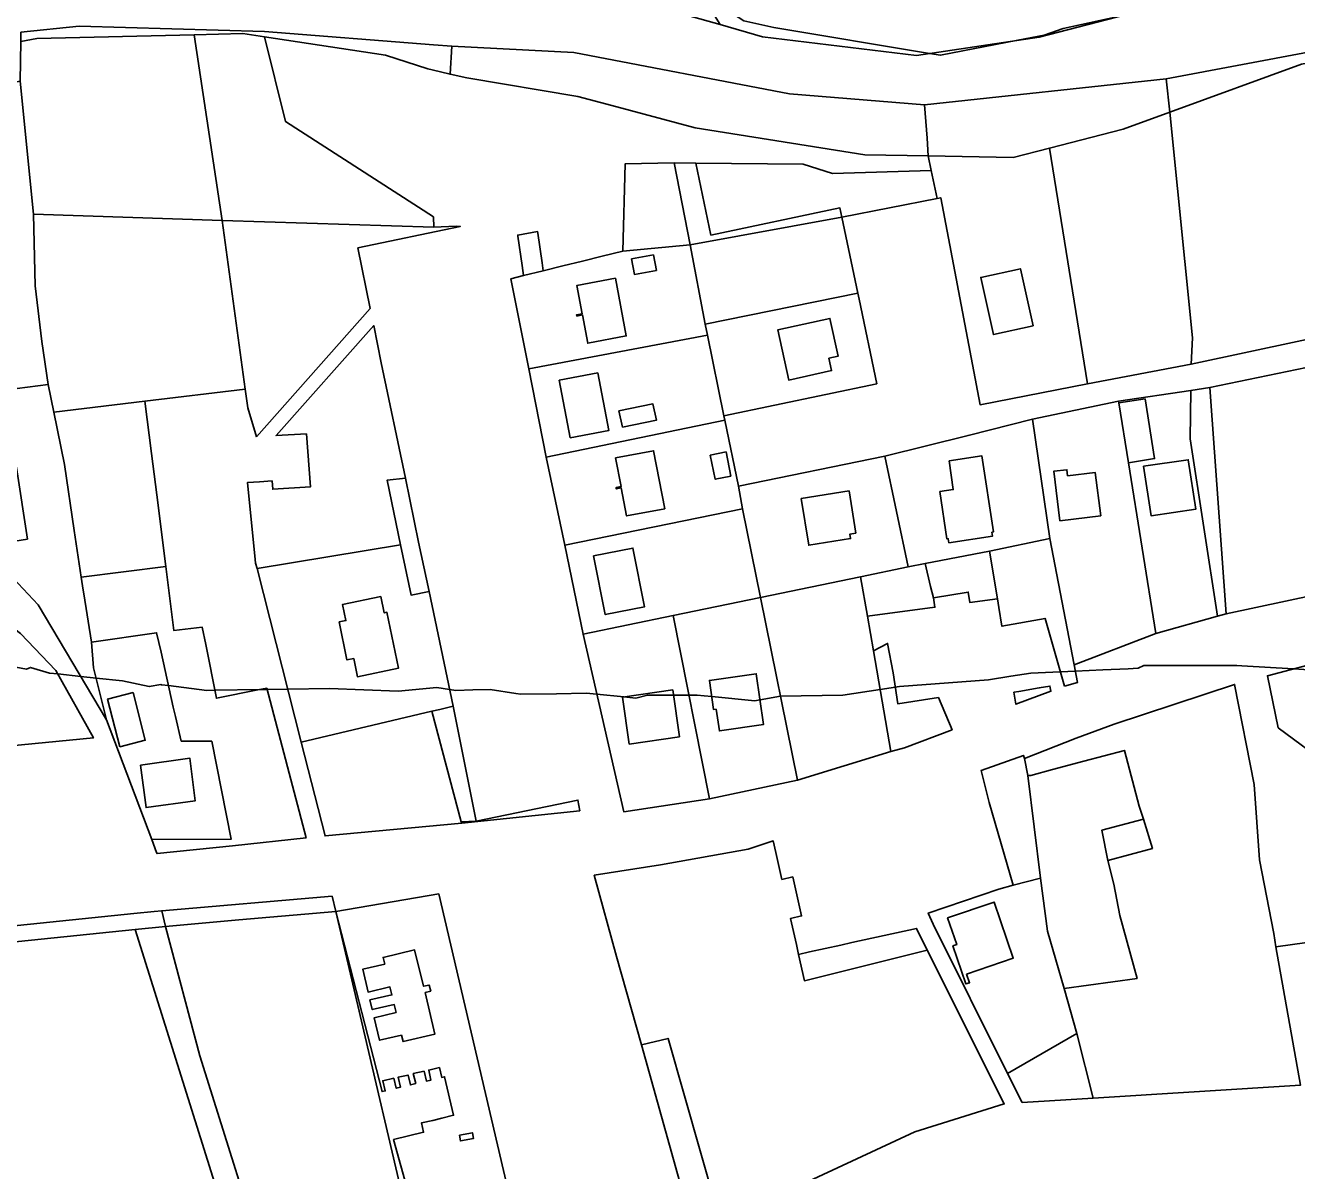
# Model space of a CAD drawing. Extents: x -477304 to -465429, y -1159113 to -1149210.
# Drawn here: x -474123.8 to -473841.7, y -1154134.6 to -1153880.4 of the extents above; entities that cross this region are included whole.
import ezdxf

# ---------------------------------------------------------------- set-up
doc = ezdxf.new("R2010")
doc.units = 0
for name, color, linetype in [('BPEJ_s', 7, 'Continuous'), ('orna_s', 7, 'Continuous'), ('PUPFL_s', 7, 'Continuous'), ('sad_s', 7, 'Continuous'), ('trav_porost_s', 7, 'Continuous'), ('voda_s', 7, 'Continuous'), ('zahrada_s', 7, 'Continuous')]:
    doc.layers.add(name, color=color, linetype=linetype)

msp = doc.modelspace()

# ---------------------------------------------------------------- linework, layer by layer
at = {"layer": 'BPEJ_s'}
for points in [[(-473966.69, -1153877.87), (-473964.35, -1153879.36), (-473957.75, -1153880.85), (-473923.19, -1153886.61), (-473920.73, -1153887.02), (-473903.55, -1153883.68), (-473897.75, -1153882.55), (-473893.49, -1153881.06), (-473881.33, -1153878.43), (-473867.96, -1153875.53), (-473862, -1153875.11), (-473850.3, -1153872.13), (-473849.66, -1153871.28), (-473847.53, -1153870.85), (-473846.43, -1153869.56), (-473843.91, -1153866.59), (-473844.32, -1153864.85), (-473846.61, -1153855), (-473835.19, -1153853.83)], [(-473881.33, -1153878.43), (-473893.49, -1153881.06), (-473897.75, -1153882.55), (-473903.55, -1153883.68), (-473920.73, -1153887.02), (-473923.19, -1153886.61), (-473957.75, -1153880.85), (-473964.35, -1153879.36)], [(-473837.78, -1154023.53), (-473842.43, -1154023.24), (-473853.87, -1154022.54), (-473855, -1154022.47), (-473856.41, -1154022.47), (-473857.29, -1154022.47), (-473875.63, -1154022.47), (-473876.9, -1154023.1), (-473879.09, -1154023.2), (-473884.74, -1154023.46), (-473890.8, -1154023.73), (-473894.17, -1154023.88), (-473900.72, -1154024.17), (-473905.1, -1154024.87), (-473910.07, -1154025.66), (-473918.96, -1154026.33), (-473929.85, -1154027.15), (-473930.37, -1154027.23), (-473930.75, -1154027.28), (-473934.15, -1154027.8), (-473942.4, -1154029.06), (-473956.22, -1154029.27), (-473960.78, -1154030.12), (-473961.19, -1154030.19), (-473961.96, -1154030.33), (-473971.49, -1154029.38), (-473973.21, -1154029.21), (-473974.72, -1154029.06), (-473976.59, -1154029.06), (-473980, -1154029.06), (-473985.77, -1154029.06), (-473988.32, -1154029.7), (-473990.98, -1154029.44), (-473996.99, -1154028.86), (-473999.38, -1154028.63), (-474005.96, -1154028.73), (-474013.84, -1154028.85), (-474014.97, -1154028.67), (-474020.65, -1154027.78), (-474024.51, -1154027.89), (-474028.3, -1154028), (-474029.69, -1154027.79), (-474032.55, -1154027.36), (-474041.06, -1154028.21), (-474056.37, -1154027.57), (-474065.6, -1154027.72), (-474070.19, -1154027.79), (-474071.26, -1154027.8), (-474071.78, -1154027.81), (-474081.78, -1154027.97), (-474083.59, -1154028), (-474092.07, -1154026.94), (-474093.62, -1154026.74), (-474093.79, -1154026.72), (-474096.34, -1154027.15), (-474102.3, -1154025.87), (-474108.11, -1154025.26), (-474111.55, -1154024.9), (-474116.62, -1154024.36), (-474118.46, -1154024.17), (-474122.71, -1154022.89), (-474123.56, -1154023.32), (-474130.37, -1154022.04)], [(-474130.37, -1154022.04), (-474123.56, -1154023.32), (-474122.71, -1154022.89), (-474118.46, -1154024.17), (-474116.62, -1154024.36), (-474111.55, -1154024.9), (-474108.11, -1154025.26), (-474102.3, -1154025.87), (-474096.34, -1154027.15), (-474093.79, -1154026.72), (-474093.62, -1154026.74), (-474092.07, -1154026.94), (-474083.59, -1154028), (-474081.78, -1154027.97), (-474071.78, -1154027.81), (-474071.26, -1154027.8), (-474070.19, -1154027.79), (-474065.6, -1154027.72), (-474056.37, -1154027.57), (-474041.06, -1154028.21), (-474032.55, -1154027.36), (-474029.69, -1154027.79), (-474028.3, -1154028), (-474024.51, -1154027.89), (-474020.65, -1154027.78), (-474014.97, -1154028.67), (-474013.84, -1154028.85), (-474005.96, -1154028.73), (-473999.38, -1154028.63), (-473996.99, -1154028.86), (-473990.98, -1154029.44), (-473988.32, -1154029.7), (-473985.77, -1154029.06), (-473980, -1154029.06), (-473976.59, -1154029.06), (-473974.72, -1154029.06), (-473973.21, -1154029.21), (-473971.49, -1154029.38), (-473961.96, -1154030.33), (-473961.19, -1154030.19), (-473960.78, -1154030.12), (-473956.22, -1154029.27), (-473942.4, -1154029.06), (-473934.15, -1154027.8), (-473930.75, -1154027.28), (-473930.37, -1154027.23), (-473929.85, -1154027.15), (-473918.96, -1154026.33), (-473910.07, -1154025.66), (-473905.1, -1154024.87), (-473900.72, -1154024.17), (-473894.17, -1154023.88), (-473890.8, -1154023.73), (-473884.74, -1154023.46), (-473879.09, -1154023.2), (-473876.9, -1154023.1), (-473875.63, -1154022.47), (-473857.29, -1154022.47), (-473856.41, -1154022.47), (-473855, -1154022.47), (-473853.87, -1154022.54), (-473842.43, -1154023.24), (-473837.78, -1154023.53)]]:
    msp.add_lwpolyline(points, dxfattribs=at)
at = {"layer": 'orna_s'}
for points in [[(-473976.32, -1153929.08), (-473942.63, -1153922.95), (-473939.06, -1153939.83), (-473972.94, -1153946.68)], [(-474016.08, -1153936.62), (-474013.28, -1153935.93), (-474008.92, -1153934.86), (-474004.55, -1153933.78), (-474000.19, -1153932.72), (-473995.82, -1153931.64), (-473991.25, -1153930.52), (-473976.32, -1153929.08), (-473972.94, -1153946.68), (-473972.44, -1153949.16), (-474012.08, -1153956.62)], [(-473984.42, -1153931.33), (-473989.28, -1153932.24), (-473988.65, -1153935.68), (-473983.79, -1153934.77)], [(-474000.2, -1153944.67), (-473999.02, -1153950.94), (-473990.46, -1153949.32), (-473992.88, -1153936.5), (-474001.44, -1153938.12), (-474000.26, -1153944.38), (-474001.5, -1153944.61), (-474001.44, -1153944.91)], [(-473972.94, -1153946.68), (-473939.06, -1153939.83), (-473938.78, -1153941.15), (-473934.9, -1153959.93), (-473968.81, -1153967.07), (-473972.44, -1153949.16)], [(-473945.51, -1153954.26), (-473943.44, -1153953.8), (-473945.28, -1153945.43), (-473956.87, -1153947.98), (-473954.42, -1153959.11), (-473944.91, -1153957.02)], [(-473968.81, -1153967.07), (-473968.62, -1153968.03), (-474008.26, -1153976.21), (-474012.08, -1153956.62), (-473972.44, -1153949.16)], [(-473996.76, -1153957.52), (-474005.36, -1153959.14), (-474002.91, -1153971.93), (-473994.31, -1153970.31)], [(-473875.34, -1153963.27), (-473881.14, -1153964.18), (-473881.2, -1153963.82), (-473865.16, -1153961.42), (-473865.3, -1153972.15), (-473859.26, -1154011.54), (-473872.94, -1154015.36), (-473879, -1153977.49), (-473873.24, -1153976.56)], [(-473865.16, -1153961.42), (-473860.93, -1153960.79), (-473857.34, -1154011), (-473859.26, -1154011.54), (-473865.3, -1153972.15)], [(-473992.1, -1153965.92), (-473991.3, -1153969.54), (-473983.77, -1153968.04), (-473984.57, -1153964.42)], [(-473881.14, -1153964.18), (-473879, -1153977.49), (-473872.94, -1154015.36), (-473891.08, -1154022.3), (-473896.47, -1153994.31), (-473900.35, -1153967.83), (-473881.2, -1153963.82)], [(-474004.1, -1153995.73), (-474008.26, -1153976.21), (-473968.62, -1153968.03), (-473965.58, -1153982.7), (-473964.7, -1153987.68)], [(-473992.86, -1153976.4), (-473991.64, -1153982.76), (-473992.73, -1153982.97), (-473992.68, -1153983.26), (-473991.59, -1153983.06), (-473990.4, -1153989.28), (-473981.95, -1153987.67), (-473984.41, -1153974.79)], [(-473967.26, -1153980.42), (-473968.32, -1153975.06), (-473971.84, -1153975.79), (-473970.73, -1153981.15)], [(-473875.66, -1153978.23), (-473874, -1153989.22), (-473864.11, -1153987.81), (-473865.77, -1153976.82)], [(-473892.53, -1153980.41), (-473892.7, -1153979.01), (-473895.59, -1153979.37), (-473894.22, -1153990.36), (-473885.18, -1153989.24), (-473886.38, -1153979.64)], [(-473964.7, -1153987.68), (-473960.69, -1154007.39), (-473980.09, -1154011.4), (-474000.03, -1154015.53), (-474004.1, -1153995.73)], [(-473997.71, -1153998.14), (-473995.14, -1154011.18), (-473986.42, -1154009.42), (-473988.99, -1153996.41)], [(-473938.49, -1154002.8), (-473927.92, -1154000.61), (-473924.14, -1153999.83), (-473922.98, -1154004.97), (-473922.32, -1154007.43), (-473921.99, -1154009.55), (-473936.97, -1154011.54)], [(-473922.32, -1154007.43), (-473922.98, -1154004.97), (-473924.14, -1153999.83), (-473909.88, -1153997.11), (-473908.12, -1154007.7), (-473914.2, -1154008.51), (-473914.57, -1154006.18)], [(-473952.44, -1154047.9), (-473960.69, -1154007.39), (-473938.49, -1154002.8), (-473936.97, -1154011.54), (-473935.64, -1154019.21), (-473931.76, -1154041.56)], [(-474027.08, -1154057.21), (-474027, -1154057.46), (-474057.32, -1154060.32), (-474062.62, -1154039.46), (-474033.62, -1154032.65)], [(-474027.08, -1154057.21), (-474033.62, -1154032.65), (-474031.88, -1154032.24), (-474028.91, -1154031.51), (-474023.75, -1154057.02)], [(-474000.81, -1154054.72), (-474027, -1154057.46), (-474027.08, -1154057.21), (-474023.75, -1154057.02), (-474001.22, -1154052.34)]]:
    msp.add_lwpolyline(points, close=True, dxfattribs=at)
at = {"layer": 'PUPFL_s'}
msp.add_lwpolyline([(-473898.84, -1153882.98), (-473926.07, -1153887.04), (-473960.25, -1153882.89), (-473969.67, -1153880.22), (-473973.05, -1153874.77), (-473959.66, -1153875.49), (-473897.54, -1153877.44), (-473849.63, -1153870.19)], close=True, dxfattribs=at)
at = {"layer": 'sad_s'}
for points in [[(-473834.2, -1154044.93), (-473845.8, -1154036.29), (-473848.18, -1154024.75), (-473834.2, -1154021.09)], [(-473840.87, -1154115.66), (-473846.33, -1154084.95), (-473839.45, -1154083.94)]]:
    msp.add_lwpolyline(points, dxfattribs=at)
msp.add_lwpolyline([(-473846.76, -1154081.98), (-473846.33, -1154084.95), (-473840.87, -1154115.66), (-473886.88, -1154118.51), (-473890.46, -1154104.15), (-473893.33, -1154094.19), (-473877.1, -1154091.94), (-473880.95, -1154077.99), (-473882.27, -1154071), (-473883.63, -1154065.78), (-473873.7, -1154063.09), (-473875.7, -1154056.56), (-473876.67, -1154053.68), (-473879.91, -1154041.34), (-473888.91, -1154043.68), (-473895.89, -1154045.55), (-473900.72, -1154046.86), (-473901.35, -1154046.9), (-473902.11, -1154043.1), (-473890.62, -1154038.64), (-473882.17, -1154035.47), (-473855.46, -1154026.66), (-473851.13, -1154048.87), (-473849.93, -1154065.6)], close=True, dxfattribs=at)
at = {"layer": 'trav_porost_s'}
for points in [[(-474086.36, -1153882.45), (-474080.14, -1153923.66), (-474122.04, -1153922.31), (-474125.01, -1153892.78), (-474124.81, -1153883.98), (-474121.31, -1153883.3)], [(-474070.76, -1153882.91), (-474066.08, -1153901.74), (-474033.29, -1153922.91), (-474033.21, -1153925.18), (-474080.14, -1153923.66), (-474086.36, -1153882.45), (-474075.54, -1153882.19)], [(-473864.84, -1153949.72), (-473869.82, -1153899.62), (-473840.62, -1153888.98), (-473829.66, -1153887.01), (-473825.56, -1153886.13), (-473816.99, -1153945.28), (-473865.09, -1153955.58)], [(-474122.04, -1153922.31), (-474121.64, -1153938.17), (-474120.2, -1153950.56), (-474118.74, -1153960.07), (-474157.84, -1153965.1), (-474159.59, -1153954.65), (-474161.64, -1153942.7), (-474168.61, -1153901.63), (-474125.01, -1153892.78)], [(-473896.57, -1153907.65), (-473880.2, -1153903.41), (-473869.82, -1153899.62), (-473864.84, -1153949.72), (-473865.09, -1153955.58), (-473888.08, -1153959.95)], [(-473904.64, -1153909.68), (-473896.57, -1153907.65), (-473888.08, -1153959.95), (-473911.94, -1153964.61), (-473920.7, -1153918.63), (-473921.5, -1153918.8), (-473922.79, -1153912.59), (-473923.44, -1153909.34)], [(-473991.25, -1153930.52), (-473990.75, -1153911.15), (-473979.83, -1153910.9), (-473976.32, -1153929.08)], [(-473975.07, -1153910.99), (-473971.7, -1153926.95), (-473943.06, -1153920.9), (-473942.63, -1153922.95), (-473976.32, -1153929.08), (-473979.83, -1153910.9)], [(-473943.06, -1153920.9), (-473971.7, -1153926.95), (-473975.07, -1153910.99), (-473951.18, -1153911.2), (-473944.67, -1153913.29), (-473922.79, -1153912.59), (-473921.5, -1153918.8), (-473942.63, -1153922.95)], [(-474097.31, -1153963.82), (-474117.54, -1153966.25), (-474118.74, -1153960.07), (-474120.2, -1153950.56), (-474121.64, -1153938.17), (-474122.04, -1153922.31), (-474080.14, -1153923.66), (-474075.03, -1153961.14)], [(-474072.55, -1153971.71), (-474074.45, -1153965.3), (-474075.03, -1153961.14), (-474080.14, -1153923.66), (-474033.21, -1153925.18), (-474028.23, -1153924.96), (-474027.32, -1153925.02), (-474050.03, -1153929.78), (-474047.3, -1153943.21)], [(-474010.1, -1153926.51), (-474009.17, -1153933.07), (-474008.92, -1153934.86), (-474013.28, -1153935.93), (-474013.6, -1153933.69), (-474014.53, -1153927.15), (-474014.56, -1153926.95), (-474010.15, -1153926.16)], [(-473900.2, -1153947.09), (-473903.01, -1153934.4), (-473911.81, -1153936.33), (-473909.01, -1153949.03)], [(-474072.85, -1153998.98), (-474074.56, -1153981.87), (-474071.85, -1153981.68), (-474069.08, -1153981.5), (-474068.93, -1153983.35), (-474060.52, -1153982.8), (-474061.45, -1153971.06), (-474068.17, -1153971.45), (-474046.53, -1153947.02), (-474044.85, -1153955.27), (-474039.48, -1153980.88), (-474043.57, -1153981.36), (-474040.58, -1153995.68), (-474072.41, -1154000.93), (-474072.78, -1153999.73)], [(-473857.34, -1154011), (-473860.93, -1153960.79), (-473839.53, -1153956.34), (-473830.99, -1154005.36)], [(-474139.87, -1153980.67), (-474140.31, -1153977.96), (-474149.1, -1153979.44), (-474150.21, -1153979.71), (-474157.84, -1153965.1), (-474118.74, -1153960.07), (-474117.54, -1153966.25), (-474115.16, -1153977.86), (-474113.02, -1153992.54), (-474111.42, -1154002.87), (-474110.98, -1154005.78), (-474110.83, -1154006.56), (-474109.16, -1154017.31), (-474108.68, -1154022.96), (-474105.79, -1154034.56), (-474121.02, -1154009.02), (-474127.66, -1154001.94), (-474133.23, -1153995.99), (-474123.37, -1153994.43), (-474125.79, -1153978.5), (-474135.61, -1153980.01)], [(-474117.54, -1153966.25), (-474097.31, -1153963.82), (-474095.84, -1153975.45), (-474094.68, -1153984.62), (-474092.68, -1154000.48), (-474111.42, -1154002.87), (-474113.02, -1153992.54), (-474115.16, -1153977.86)], [(-473933.06, -1153976.04), (-473914.63, -1153971.41), (-473900.35, -1153967.83), (-473896.47, -1153994.31), (-473909.88, -1153997.11), (-473924.14, -1153999.83), (-473927.92, -1154000.61)], [(-473960.69, -1154007.39), (-473964.7, -1153987.68), (-473965.58, -1153982.7), (-473933.06, -1153976.04), (-473927.92, -1154000.61), (-473938.49, -1154002.8)], [(-473918.85, -1153977.06), (-473917.9, -1153983.43), (-473920.87, -1153983.87), (-473919.3, -1153994.38), (-473919, -1153994.34), (-473918.87, -1153995.21), (-473909.18, -1153993.76), (-473909.31, -1153992.89), (-473909.01, -1153992.84), (-473911.53, -1153975.97)], [(-474039.48, -1153980.88), (-474036.61, -1153995.09), (-474034.21, -1154006.07), (-474038.21, -1154006.85), (-474040.58, -1153995.68), (-474043.57, -1153981.36)], [(-474130.11, -1154040.63), (-474151.8, -1154042.94), (-474152.31, -1154039.21), (-474153.95, -1154027.1), (-474191.36, -1154032.16), (-474210.32, -1154034.73), (-474211.36, -1153983.83), (-474165.01, -1153988.61), (-474160.56, -1154000.58), (-474159.87, -1154000.4), (-474158.14, -1154000.14), (-474157.14, -1154006.78), (-474149.84, -1154005.68), (-474144.8, -1154007.68), (-474138.79, -1154007.71), (-474136.62, -1154006.52), (-474124.93, -1154015.39), (-474117.07, -1154023.55), (-474108.71, -1154038.55)], [(-473951.65, -1153985.42), (-473949.98, -1153995.79), (-473940.68, -1153994.29), (-473940.84, -1153993.3), (-473939.53, -1153993.09), (-473941.04, -1153983.71)], [(-474038.21, -1154006.85), (-474034.21, -1154006.07), (-474028.91, -1154031.51), (-474031.88, -1154032.24), (-474033.62, -1154032.65), (-474062.62, -1154039.46), (-474072.41, -1154000.93), (-474040.58, -1153995.68)], [(-474044.92, -1154007.15), (-474053.42, -1154008.92), (-474052.69, -1154012.49), (-474054.17, -1154012.8), (-474052.45, -1154021.25), (-474050.97, -1154020.93), (-474050.12, -1154024.99), (-474040.99, -1154023.05), (-474043.58, -1154010.67), (-474044.17, -1154010.8)], [(-473956.47, -1154139.98), (-473970.27, -1154143.45), (-473981.18, -1154105.24), (-473987.07, -1154106.7), (-473992.66, -1154087.07), (-473997.59, -1154069.03), (-473982.85, -1154066.69), (-473963.44, -1154063.26), (-473957.84, -1154061.4), (-473957.25, -1154063.97), (-473955.93, -1154069.95), (-473953.53, -1154069.42), (-473951.55, -1154078.08), (-473954, -1154078.63), (-473952.72, -1154084.41), (-473952.23, -1154086.6), (-473950.93, -1154092.47), (-473923.71, -1154085.64), (-473906.58, -1154119.78), (-473926.4, -1154125.97)], [(-474055.72, -1154073.68), (-474054.9, -1154077.11), (-474076.43, -1154078.96), (-474092.74, -1154080.45), (-474093.57, -1154076.92)], [(-474092.74, -1154080.45), (-474099.49, -1154081.06), (-474185.13, -1154089.87), (-474196.33, -1154091.16), (-474197.63, -1154088.1), (-474146.43, -1154082.37), (-474099.75, -1154077.56), (-474095.22, -1154077.1), (-474093.57, -1154076.92)], [(-474067.29, -1154160.33), (-474068.9, -1154160.78), (-474085.09, -1154109.09), (-474092.74, -1154080.45), (-474076.43, -1154078.96), (-474054.9, -1154077.11), (-474034.29, -1154165.3), (-474058.73, -1154178.04)], [(-474074.15, -1154157.77), (-474116.26, -1154152.42), (-474171.37, -1154150.08), (-474196.33, -1154091.16), (-474185.13, -1154089.87), (-474099.49, -1154081.06), (-474082.26, -1154136.06)], [(-474041.56, -1154099.5), (-474046.42, -1154100.66), (-474045.23, -1154105.67), (-474040.36, -1154104.56), (-474040.02, -1154105.97), (-474032.97, -1154104.35), (-474035.09, -1154095.1), (-474033.86, -1154094.8), (-474034.24, -1154093.41), (-474035.44, -1154093.67), (-474037.45, -1154085.62), (-474044.43, -1154087.28), (-474044.08, -1154088.75), (-474048.97, -1154089.92), (-474047.78, -1154094.97), (-474042.92, -1154093.81), (-474042.48, -1154095.6), (-474047.36, -1154096.72), (-474046.85, -1154098.86), (-474041.98, -1154097.73)], [(-473976.41, -1154144.89), (-473987.07, -1154106.7), (-473981.18, -1154105.24), (-473970.27, -1154143.45)], [(-474027.49, -1154126.73), (-474027.28, -1154128), (-474024.41, -1154127.48), (-474024.62, -1154126.21)]]:
    msp.add_lwpolyline(points, close=True, dxfattribs=at)
msp.add_lwpolyline([(-474032.01, -1154164.07), (-474042.13, -1154127.69), (-474035.45, -1154126.09), (-474035.91, -1154123.98), (-474033.38, -1154123.45), (-474031.38, -1154122.95), (-474028.81, -1154122.32), (-474030.79, -1154113.77), (-474031.44, -1154113.93), (-474031.95, -1154111.72), (-474034.31, -1154112.3), (-474033.84, -1154114.49), (-474034.83, -1154114.73), (-474035.35, -1154112.55), (-474037.73, -1154113.05), (-474037.2, -1154115.29), (-474038.37, -1154115.57), (-474038.89, -1154113.38), (-474041.13, -1154113.88), (-474040.58, -1154116.1), (-474041.52, -1154116.32), (-474042.06, -1154114.11), (-474044.52, -1154114.67), (-474043.97, -1154116.9), (-474044.67, -1154117.06), (-474054.9, -1154077.11), (-474032.08, -1154073.19), (-474013.21, -1154153.92)], dxfattribs=at)
at = {"layer": 'voda_s'}
for points in [[(-474165.39, -1153867.04), (-474084.14, -1153854.43), (-474075.98, -1153856.54), (-474082.42, -1153862.08), (-474032.41, -1153869.61), (-474028.31, -1153870.23), (-474021.95, -1153871.19), (-473994.36, -1153873.21), (-473969.67, -1153880.22), (-473960.25, -1153882.89), (-473926.07, -1153887.04), (-473898.84, -1153882.98), (-473849.63, -1153870.19), (-473788.82, -1153858.15)], [(-473822.18, -1153883.15), (-473870.69, -1153892.26), (-473924.26, -1153898.05), (-473954.23, -1153895.59), (-474002.08, -1153886.41), (-474029.19, -1153884.99), (-474033.25, -1153884.67), (-474070.79, -1153881.76), (-474111.86, -1153880.56), (-474124.8, -1153881.9)]]:
    msp.add_lwpolyline(points, dxfattribs=at)
for points in [[(-474075.54, -1153882.19), (-474086.36, -1153882.45), (-474121.31, -1153883.3), (-474124.81, -1153883.98), (-474124.8, -1153881.9), (-474111.86, -1153880.56), (-474070.79, -1153881.76), (-474033.25, -1153884.67), (-474029.19, -1153884.99), (-474029.56, -1153891.23), (-474033.56, -1153890.25), (-474034.5, -1153890.02), (-474043.9, -1153886.99), (-474070.76, -1153882.91)], [(-473829.66, -1153887.01), (-473840.62, -1153888.98), (-473869.82, -1153899.62), (-473870.69, -1153892.26), (-473822.18, -1153883.15), (-473821.95, -1153885.37), (-473825.56, -1153886.13)], [(-473975.15, -1153903.14), (-473993.68, -1153898.18), (-474001.25, -1153896.15), (-474025.83, -1153891.99), (-474029.56, -1153891.23), (-474029.19, -1153884.99), (-474002.08, -1153886.41), (-473954.23, -1153895.59), (-473924.26, -1153898.05), (-473923.72, -1153905.44), (-473923.44, -1153909.34), (-473937.55, -1153909.09)], [(-473904.64, -1153909.68), (-473923.44, -1153909.34), (-473923.72, -1153905.44), (-473924.26, -1153898.05), (-473870.69, -1153892.26), (-473869.82, -1153899.62), (-473880.2, -1153903.41), (-473896.57, -1153907.65)]]:
    msp.add_lwpolyline(points, close=True, dxfattribs=at)
at = {"layer": 'zahrada_s'}
for points in [[(-473893.25, -1154027.1), (-473897.53, -1154012.04), (-473907.11, -1154013.75), (-473907.8, -1154009.59), (-473908.12, -1154007.7), (-473909.88, -1153997.11), (-473896.47, -1153994.31), (-473891.08, -1154022.3), (-473890.32, -1154026.23)], [(-474094.69, -1154015.21), (-474109.16, -1154017.31), (-474110.83, -1154006.56), (-474110.98, -1154005.78), (-474111.42, -1154002.87), (-474092.68, -1154000.48), (-474090.88, -1154014.7), (-474084.56, -1154013.99), (-474083.79, -1154017.84), (-474081.43, -1154029.73), (-474072.27, -1154027.91), (-474070.26, -1154027.51), (-474061.54, -1154060.75), (-474077.85, -1154062.52), (-474094.59, -1154064.22), (-474094.69, -1154063.96), (-474095.76, -1154061.1), (-474078.15, -1154061.02), (-474082.46, -1154039.29), (-474089.24, -1154039.25), (-474090.48, -1154033.81), (-474091.01, -1154031.69), (-474093.71, -1154019.53)], [(-473960.69, -1154007.39), (-473952.44, -1154047.9), (-473972.02, -1154052.11), (-473980.09, -1154011.4)], [(-473980.09, -1154011.4), (-473972.02, -1154052.11), (-473991.04, -1154054.95), (-474000.03, -1154015.53)], [(-474093.71, -1154019.53), (-474091.01, -1154031.69), (-474090.48, -1154033.81), (-474089.24, -1154039.25), (-474082.46, -1154039.29), (-474078.15, -1154061.02), (-474095.76, -1154061.1), (-474105.79, -1154034.56), (-474108.68, -1154022.96), (-474109.16, -1154017.31), (-474094.69, -1154015.21)], [(-473935.64, -1154019.21), (-473932.47, -1154017.58), (-473931.25, -1154024.07), (-473930.17, -1154031.02), (-473921.19, -1154029.57), (-473918.18, -1154036.73), (-473928.73, -1154040.78), (-473931.76, -1154041.56)], [(-473970.5, -1154032.19), (-473969.81, -1154036.98), (-473959.99, -1154035.56), (-473961.62, -1154024.29), (-473972.01, -1154025.79), (-473971.08, -1154032.27)], [(-473978.67, -1154038.34), (-473980.17, -1154027.89), (-473991.31, -1154029.49), (-473989.81, -1154039.93)], [(-473904.47, -1154028.43), (-473903.36, -1154028.24), (-473898.81, -1154027.46), (-473896.46, -1154027.05), (-473896.22, -1154028.19), (-473904.01, -1154031.07)], [(-474102.87, -1154040.5), (-474097.23, -1154039.06), (-474099.91, -1154028.48), (-474105.58, -1154029.92)], [(-474098.31, -1154044.57), (-474097.02, -1154054), (-474086.14, -1154052.51), (-474087.33, -1154043.01)], [(-473898.58, -1154069.68), (-473904.62, -1154071.23), (-473909.93, -1154052.88), (-473911.68, -1154045.78), (-473902.34, -1154042.42), (-473902.11, -1154043.1), (-473901.35, -1154046.9)], [(-473884.95, -1154059.01), (-473875.7, -1154056.56), (-473873.7, -1154063.09), (-473883.63, -1154065.78)], [(-473893.33, -1154094.19), (-473890.46, -1154104.15), (-473905.85, -1154113.01), (-473922.38, -1154079.89), (-473923.46, -1154077.45), (-473907.78, -1154072.15), (-473904.62, -1154071.23), (-473898.58, -1154069.68), (-473897.01, -1154081.46)], [(-473914.97, -1154091.01), (-473904.58, -1154087.45), (-473908.85, -1154074.98), (-473919.16, -1154078.51), (-473917.14, -1154084.42), (-473917.99, -1154084.72), (-473915.1, -1154093.16), (-473914.28, -1154092.89)], [(-473942.87, -1154084.54), (-473940.44, -1154084), (-473926.04, -1154080.83), (-473923.71, -1154085.64), (-473950.93, -1154092.47), (-473952.23, -1154086.6), (-473949.79, -1154086.06)], [(-473902.62, -1154119.48), (-473905.85, -1154113.01), (-473890.46, -1154104.15), (-473886.88, -1154118.51)]]:
    msp.add_lwpolyline(points, close=True, dxfattribs=at)

doc.saveas('drawing.dxf')
